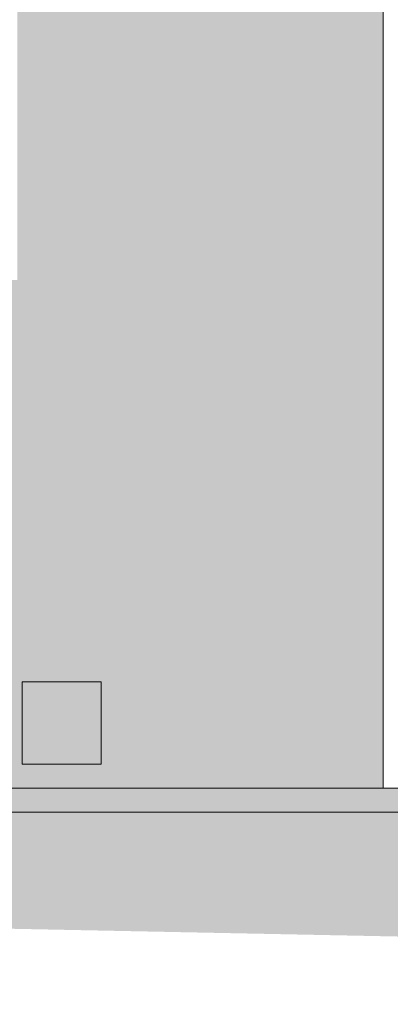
# Model space of a CAD drawing. Header units: metres. Extents: x 10.2 to 107.4, y -18.3 to 5.6.
# Tile 677 of 734: x 67.068 to 67.841, y -0.511 to 1.543. Entities that reach past the tile are written whole.
import ezdxf

# ---------------------------------------------------------------- set-up
doc = ezdxf.new("R2010")
doc.units = ezdxf.units.M
doc.layers.add('A-DETL', color=7, linetype='Continuous', lineweight=5, true_color=0x00a600)
for name, color, linetype, lineweight in [('A-DETL-GENF', 7, 'Continuous', 5), ('A-FLOR', 7, 'Continuous', 5), ('A-WALL-PATT', 7, 'Continuous', 5), ('E-ELEC-EQPM', 7, 'Continuous', 5), ('I-WALL', 7, 'Continuous', 5)]:
    doc.layers.add(name, color=color, linetype=linetype, lineweight=lineweight)

# ---------------------------------------------------------------- blocks, each defined once
blk = doc.blocks.new('Caixa de Passagem 15x15cm - Caixa de Passagem 15x15cm-2965799-FACH_AMARELO_mini')
at = {"layer": 'E-ELEC-EQPM', "true_color": 0xfbfbfb}
blk.add_hatch(color=7, dxfattribs=at).paths.add_polyline_path([(-16.065, -0.01), (-15.9, -0.01), (-15.9, 0.162), (-16.065, 0.162)])
at = {"layer": 'E-ELEC-EQPM'}
for p, q in [((-15.9, 0.162), (-16.065, 0.162)), ((-16.065, -0.01), (-16.065, 0.162)), ((-15.9, -0.01), (-15.9, 0.162)), ((-16.065, -0.01), (-15.9, -0.01))]:
    blk.add_line(p, q, dxfattribs=at)

msp = doc.modelspace()

# ---------------------------------------------------------------- hatches: boundary and pattern name
at = {"layer": 'A-DETL-GENF', "true_color": 0xd2e2c2}
msp.add_hatch(color=254, dxfattribs=at).paths.add_polyline_path([(74.903, -0.5106), (74.903, -0.31), (72.403, -0.11), (64.903, -0.11), (64.903, -0.31), (72.9315, -0.4711)])
at = {"layer": 'A-FLOR', "true_color": 0x616161}
msp.add_hatch(color=251, dxfattribs=at).paths.add_polyline_path([(67.8784, -0.11), (69.433, -0.11), (69.433, -0.06), (65.863, -0.06), (65.863, -0.11), (67.8255, -0.11)])
at = {"layer": 'A-WALL-PATT', "true_color": 0xa2a2a2}
h = msp.add_hatch(dxfattribs=at)
h.set_pattern_fill('FP_26', color=253, style=0, pattern_type=2)
h.set_pattern_definition([(50, (66.9191, 1.2), (1.45713, -0.1272), [0.1524, -1.676]), (355, (66.9191, 1.2), (-0.2819, 1.5284), [0.1219, -1.341]), (100.45, (67.0411, 1.189), (1.1755, 1.40046), [0.1295, -1.425]), (46.184, (66.919, 1.606), (2.169, -0.3364), [0.2286, -2.515]), (96.64, (67.1, 1.578), (1.899, 1.9797), [0.1943, -2.137]), (351.18, (66.919, 1.606), (1.8988, 1.9794), [0.1829, -2.012]), (21, (67.1231, 1.505), (1.21276, -0.8177), [0.1524, -1.676]), (326, (67.1231, 1.505), (0.4944, 1.47345), [0.1219, -1.341]), (71.45, (67.2241, 1.437), (1.707, 0.655), [0.1295, -1.425]), (37.5, (66.9191, 1.2), (0.02471, 0.67643), [0.06706, -1.258, 0.06706, -1.294, -1.346]), (37.5, (66.9191, 1.2), (0.02471, 0.67643), [-2.686, 0.06706, -1.279]), (7.5, (66.9191, 1.2), (0.53455, 0.80144), [0.06706, -0.70917, 0.06706, -1.227, -0.51308]), (7.5, (66.9191, 1.2), (0.53455, 0.80144), [-2.071, 0.06706, -0.44602]), (327.5, (66.4661, 1.2), (1.08472, -0.04583), [0.06706, -0.44094, 0.06706, -1.518, -2.103]), (327.5, (66.4661, 1.2), (1.08472, -0.04583), [-2.093, 0.06706, -2.036]), (317.5, (66.2631, 1.2), (1.18503, 0.20342), [0.06706, -0.59334, 0.06706, -0.98552, -1.494]), (317.5, (66.2631, 1.2), (1.18503, 0.20342), [-1.713, 0.06706, -1.426])])
h.paths.add_polyline_path([(67.8255, -0.06), (68.933, -0.06), (68.9331, 2.65), (67.8255, 2.65), (67.8255, -0.02)])
h.paths.add_polyline_path([(67.8784, 0.35), (67.843, 0.35), (67.843, 2.3), (68.623, 2.3), (68.623, 0.35), (68.2394, 0.35)])
at = {"layer": 'I-WALL', "true_color": 0xdbcc9e}
msp.add_hatch(color=9, dxfattribs=at).paths.add_polyline_path([(67.7434, -0.06), (67.8255, -0.06), (67.8255, 2.65), (67.823, 2.65), (67.823, 2.5786), (67.743, 2.5786), (67.743, -0.06)])
h = msp.add_hatch(color=9, dxfattribs=at)
h.paths.add_polyline_path([(65.863, -0.06), (67.743, -0.06), (67.743, 2.5786), (65.063, 2.5786), (65.063, 0.85), (65.863, 0.85), (65.863, -0.0161)])
h.paths.add_polyline_path([(67.238, -0.01), (67.073, -0.01), (67.073, 0.162), (67.238, 0.162)])
h.paths.add_polyline_path([(65.7032, 1), (65.663, 1), (65.663, 2.2), (67.063, 2.2), (67.063, 1), (65.7128, 1)])

# ---------------------------------------------------------------- linework, layer by layer
at = {"layer": 'A-DETL', "color": 7, "lineweight": 15}
for p, q in [((69.323, -0.06), (66.263, -0.06)), ((72.403, -0.11), (64.903, -0.11))]:
    msp.add_line(p, q, dxfattribs=at)
at = {"layer": 'A-FLOR'}
msp.add_line((65.863, -0.06), (69.3222, -0.06), dxfattribs=at)
at = {"layer": 'I-WALL'}
msp.add_line((67.8255, 2.65), (67.8255, -0.06), dxfattribs=at)

# ---------------------------------------------------------------- block references
at = {"layer": 'E-ELEC-EQPM'}
msp.add_blockref('Caixa de Passagem 15x15cm - Caixa de Passagem 15x15cm-2965799-FACH_AMARELO_mini', (83.1381, 0), dxfattribs=at)

doc.saveas('drawing.dxf')
